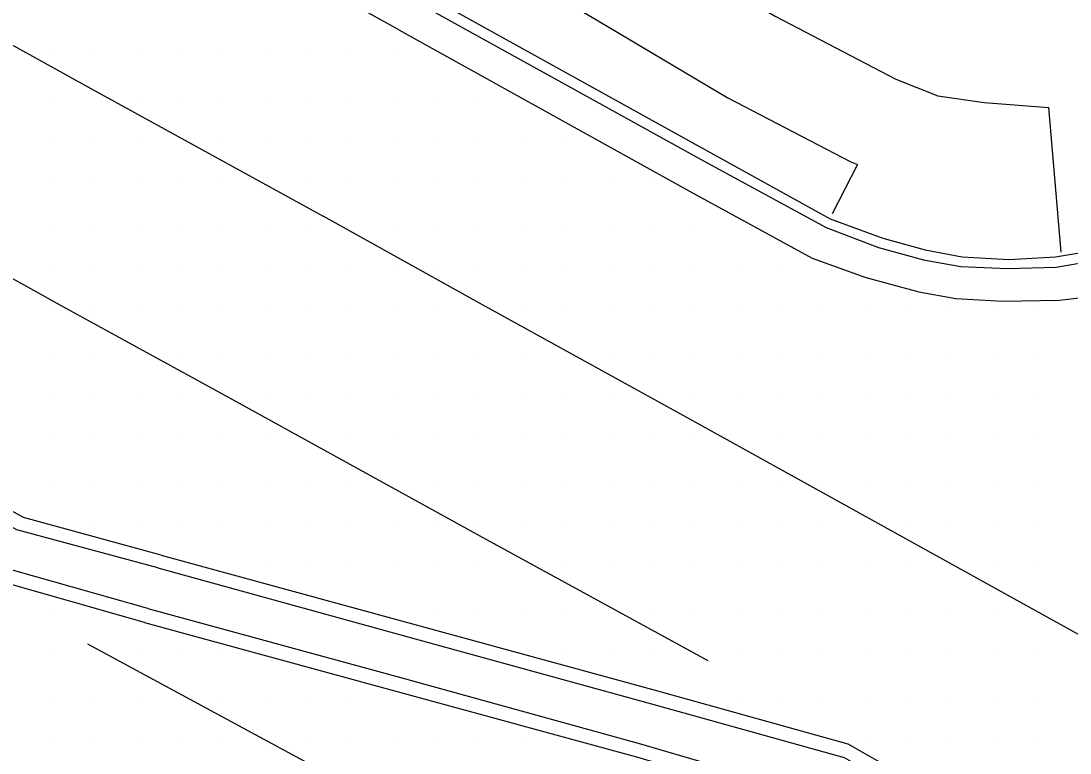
# Model space of a CAD drawing. Extents: x 1762120 to 1766775, y 709485 to 712965.
# Drawn here: x 1765861.9 to 1765923.2, y 710240.4 to 710283.2 of the extents above; entities that cross this region are included whole.
import ezdxf

# ---------------------------------------------------------------- set-up
doc = ezdxf.new("R2010")
doc.units = 0
for name, color, linetype in [('Exist DTM Drainline', 7, 'Continuous'), ('Exist DTM Scan Elevation Point', 7, 'Continuous'), ('Exist Roads Concrete Median Barrier', 7, 'Continuous'), ('Exist Roads Curbs', 7, 'Continuous'), ('Exist Roads EOP', 7, 'Continuous'), ('Exist Roads EOT', 7, 'Continuous'), ('PH Exist DTM Breakline', 7, 'Continuous')]:
    doc.layers.add(name, color=color, linetype=linetype)

msp = doc.modelspace()

# ---------------------------------------------------------------- linework, layer by layer
at = {"layer": 'Exist DTM Drainline'}
msp.add_lwpolyline([(1765884.901, 710284.39), (1765887.086, 710283.18), (1765901.808, 710275.045), (1765908.976, 710271.133), (1765912.032, 710269.967), (1765914.668, 710269.257), (1765916.836, 710268.871), (1765919.562, 710268.743), (1765922.424, 710268.827), (1765924.894, 710269.244), (1765929.602, 710270.239), (1765933.309, 710271.796), (1765935.572, 710273.033), (1765938.823, 710275.369), (1765940.608, 710277.026), (1765941.247, 710277.796)], dxfattribs=at)
at = {"layer": 'Exist DTM Scan Elevation Point'}
for p, q in [((1765863.75, 710281.25), (1765863.75, 710281.25)), ((1765866.25, 710281.25), (1765866.25, 710281.25)), ((1765868.75, 710281.25), (1765868.75, 710281.25)), ((1765871.25, 710281.25), (1765871.25, 710281.25)), ((1765873.75, 710281.25), (1765873.75, 710281.25)), ((1765876.25, 710281.25), (1765876.25, 710281.25)), ((1765878.75, 710281.25), (1765878.75, 710281.25)), ((1765881.25, 710281.25), (1765881.25, 710281.25)), ((1765883.75, 710281.25), (1765883.75, 710281.25)), ((1765863.75, 710278.75), (1765863.75, 710278.75)), ((1765868.75, 710278.75), (1765868.75, 710278.75)), ((1765871.25, 710278.75), (1765871.25, 710278.75)), ((1765873.75, 710278.75), (1765873.75, 710278.75)), ((1765876.25, 710278.75), (1765876.25, 710278.75)), ((1765878.75, 710278.75), (1765878.75, 710278.75)), ((1765881.25, 710278.75), (1765881.25, 710278.75)), ((1765883.75, 710278.75), (1765883.75, 710278.75)), ((1765886.25, 710278.75), (1765886.25, 710278.75)), ((1765888.75, 710278.75), (1765888.75, 710278.75)), ((1765863.75, 710276.25), (1765863.75, 710276.25)), ((1765866.25, 710276.25), (1765866.25, 710276.25)), ((1765868.75, 710276.25), (1765868.75, 710276.25)), ((1765873.75, 710276.25), (1765873.75, 710276.25)), ((1765876.25, 710276.25), (1765876.25, 710276.25)), ((1765878.75, 710276.25), (1765878.75, 710276.25)), ((1765881.25, 710276.25), (1765881.25, 710276.25)), ((1765883.75, 710276.25), (1765883.75, 710276.25)), ((1765886.25, 710276.25), (1765886.25, 710276.25)), ((1765888.75, 710276.25), (1765888.75, 710276.25)), ((1765891.25, 710276.25), (1765891.25, 710276.25)), ((1765893.75, 710276.25), (1765893.75, 710276.25)), ((1765863.75, 710273.75), (1765863.75, 710273.75)), ((1765866.25, 710273.75), (1765866.25, 710273.75)), ((1765868.75, 710273.75), (1765868.75, 710273.75)), ((1765871.25, 710273.75), (1765871.25, 710273.75)), ((1765873.75, 710273.75), (1765873.75, 710273.75)), ((1765878.75, 710273.75), (1765878.75, 710273.75)), ((1765881.25, 710273.75), (1765881.25, 710273.75)), ((1765883.75, 710273.75), (1765883.75, 710273.75)), ((1765886.25, 710273.75), (1765886.25, 710273.75)), ((1765888.75, 710273.75), (1765888.75, 710273.75)), ((1765891.25, 710273.75), (1765891.25, 710273.75)), ((1765893.75, 710273.75), (1765893.75, 710273.75)), ((1765896.25, 710273.75), (1765896.25, 710273.75)), ((1765898.75, 710273.75), (1765898.75, 710273.75)), ((1765863.75, 710271.25), (1765863.75, 710271.25)), ((1765866.25, 710271.25), (1765866.25, 710271.25)), ((1765868.75, 710271.25), (1765868.75, 710271.25)), ((1765871.25, 710271.25), (1765871.25, 710271.25)), ((1765873.75, 710271.25), (1765873.75, 710271.25)), ((1765876.25, 710271.25), (1765876.25, 710271.25)), ((1765878.75, 710271.25), (1765878.75, 710271.25)), ((1765883.75, 710271.25), (1765883.75, 710271.25)), ((1765886.25, 710271.25), (1765886.25, 710271.25)), ((1765888.75, 710271.25), (1765888.75, 710271.25)), ((1765891.25, 710271.25), (1765891.25, 710271.25)), ((1765893.75, 710271.25), (1765893.75, 710271.25)), ((1765896.25, 710271.25), (1765896.25, 710271.25)), ((1765898.75, 710271.25), (1765898.75, 710271.25)), ((1765901.25, 710271.25), (1765901.25, 710271.25)), ((1765863.75, 710268.75), (1765863.75, 710268.75)), ((1765866.25, 710268.75), (1765866.25, 710268.75)), ((1765868.75, 710268.75), (1765868.75, 710268.75)), ((1765871.25, 710268.75), (1765871.25, 710268.75)), ((1765873.75, 710268.75), (1765873.75, 710268.75)), ((1765876.25, 710268.75), (1765876.25, 710268.75)), ((1765878.75, 710268.75), (1765878.75, 710268.75)), ((1765881.25, 710268.75), (1765881.25, 710268.75)), ((1765883.75, 710268.75), (1765883.75, 710268.75)), ((1765886.25, 710268.75), (1765886.25, 710268.75)), ((1765888.75, 710268.75), (1765888.75, 710268.75)), ((1765891.25, 710268.75), (1765891.25, 710268.75)), ((1765893.75, 710268.75), (1765893.75, 710268.75)), ((1765896.25, 710268.75), (1765896.25, 710268.75)), ((1765898.75, 710268.75), (1765898.75, 710268.75)), ((1765901.25, 710268.75), (1765901.25, 710268.75)), ((1765903.75, 710268.75), (1765903.75, 710268.75)), ((1765906.25, 710268.75), (1765906.25, 710268.75)), ((1765863.75, 710266.25), (1765863.75, 710266.25)), ((1765866.25, 710266.25), (1765866.25, 710266.25)), ((1765868.75, 710266.25), (1765868.75, 710266.25)), ((1765871.25, 710266.25), (1765871.25, 710266.25)), ((1765873.75, 710266.25), (1765873.75, 710266.25)), ((1765876.25, 710266.25), (1765876.25, 710266.25)), ((1765878.75, 710266.25), (1765878.75, 710266.25)), ((1765881.25, 710266.25), (1765881.25, 710266.25)), ((1765883.75, 710266.25), (1765883.75, 710266.25)), ((1765886.25, 710266.25), (1765886.25, 710266.25)), ((1765891.25, 710266.25), (1765891.25, 710266.25)), ((1765893.75, 710266.25), (1765893.75, 710266.25)), ((1765896.25, 710266.25), (1765896.25, 710266.25)), ((1765898.75, 710266.25), (1765898.75, 710266.25)), ((1765901.25, 710266.25), (1765901.25, 710266.25)), ((1765903.75, 710266.25), (1765903.75, 710266.25)), ((1765906.25, 710266.25), (1765906.25, 710266.25)), ((1765908.75, 710266.25), (1765908.75, 710266.25)), ((1765911.25, 710266.25), (1765911.25, 710266.25)), ((1765913.75, 710266.25), (1765913.75, 710266.25)), ((1765916.25, 710266.25), (1765916.25, 710266.25)), ((1765918.75, 710266.25), (1765918.75, 710266.25)), ((1765921.25, 710266.25), (1765921.25, 710266.25)), ((1765863.75, 710263.75), (1765863.75, 710263.75)), ((1765866.25, 710263.75), (1765866.25, 710263.75)), ((1765871.25, 710263.75), (1765871.25, 710263.75)), ((1765873.75, 710263.75), (1765873.75, 710263.75)), ((1765876.25, 710263.75), (1765876.25, 710263.75)), ((1765878.75, 710263.75), (1765878.75, 710263.75)), ((1765881.25, 710263.75), (1765881.25, 710263.75)), ((1765883.75, 710263.75), (1765883.75, 710263.75)), ((1765886.25, 710263.75), (1765886.25, 710263.75)), ((1765888.75, 710263.75), (1765888.75, 710263.75)), ((1765891.25, 710263.75), (1765891.25, 710263.75)), ((1765896.25, 710263.75), (1765896.25, 710263.75)), ((1765898.75, 710263.75), (1765898.75, 710263.75)), ((1765901.25, 710263.75), (1765901.25, 710263.75)), ((1765903.75, 710263.75), (1765903.75, 710263.75)), ((1765906.25, 710263.75), (1765906.25, 710263.75)), ((1765908.75, 710263.75), (1765908.75, 710263.75)), ((1765911.25, 710263.75), (1765911.25, 710263.75)), ((1765913.75, 710263.75), (1765913.75, 710263.75)), ((1765916.25, 710263.75), (1765916.25, 710263.75)), ((1765918.75, 710263.75), (1765918.75, 710263.75)), ((1765921.25, 710263.75), (1765921.25, 710263.75)), ((1765863.75, 710261.25), (1765863.75, 710261.25)), ((1765866.25, 710261.25), (1765866.25, 710261.25)), ((1765868.75, 710261.25), (1765868.75, 710261.25)), ((1765871.25, 710261.25), (1765871.25, 710261.25)), ((1765876.25, 710261.25), (1765876.25, 710261.25)), ((1765878.75, 710261.25), (1765878.75, 710261.25)), ((1765881.25, 710261.25), (1765881.25, 710261.25)), ((1765883.75, 710261.25), (1765883.75, 710261.25)), ((1765886.25, 710261.25), (1765886.25, 710261.25)), ((1765888.75, 710261.25), (1765888.75, 710261.25)), ((1765891.25, 710261.25), (1765891.25, 710261.25)), ((1765893.75, 710261.25), (1765893.75, 710261.25)), ((1765896.25, 710261.25), (1765896.25, 710261.25)), ((1765901.25, 710261.25), (1765901.25, 710261.25)), ((1765903.75, 710261.25), (1765903.75, 710261.25)), ((1765906.25, 710261.25), (1765906.25, 710261.25)), ((1765908.75, 710261.25), (1765908.75, 710261.25)), ((1765911.25, 710261.25), (1765911.25, 710261.25)), ((1765913.75, 710261.25), (1765913.75, 710261.25)), ((1765916.25, 710261.25), (1765916.25, 710261.25)), ((1765918.75, 710261.25), (1765918.75, 710261.25)), ((1765921.25, 710261.25), (1765921.25, 710261.25)), ((1765863.75, 710258.75), (1765863.75, 710258.75)), ((1765866.25, 710258.75), (1765866.25, 710258.75)), ((1765868.75, 710258.75), (1765868.75, 710258.75)), ((1765871.25, 710258.75), (1765871.25, 710258.75)), ((1765873.75, 710258.75), (1765873.75, 710258.75)), ((1765876.25, 710258.75), (1765876.25, 710258.75)), ((1765881.25, 710258.75), (1765881.25, 710258.75)), ((1765883.75, 710258.75), (1765883.75, 710258.75)), ((1765886.25, 710258.75), (1765886.25, 710258.75)), ((1765888.75, 710258.75), (1765888.75, 710258.75)), ((1765891.25, 710258.75), (1765891.25, 710258.75)), ((1765893.75, 710258.75), (1765893.75, 710258.75)), ((1765896.25, 710258.75), (1765896.25, 710258.75)), ((1765898.75, 710258.75), (1765898.75, 710258.75)), ((1765901.25, 710258.75), (1765901.25, 710258.75)), ((1765906.25, 710258.75), (1765906.25, 710258.75)), ((1765908.75, 710258.75), (1765908.75, 710258.75)), ((1765911.25, 710258.75), (1765911.25, 710258.75)), ((1765913.75, 710258.75), (1765913.75, 710258.75)), ((1765916.25, 710258.75), (1765916.25, 710258.75)), ((1765918.75, 710258.75), (1765918.75, 710258.75)), ((1765921.25, 710258.75), (1765921.25, 710258.75)), ((1765863.75, 710256.25), (1765863.75, 710256.25)), ((1765866.25, 710256.25), (1765866.25, 710256.25)), ((1765868.75, 710256.25), (1765868.75, 710256.25)), ((1765871.25, 710256.25), (1765871.25, 710256.25)), ((1765873.75, 710256.25), (1765873.75, 710256.25)), ((1765876.25, 710256.25), (1765876.25, 710256.25)), ((1765878.75, 710256.25), (1765878.75, 710256.25)), ((1765881.25, 710256.25), (1765881.25, 710256.25)), ((1765886.25, 710256.25), (1765886.25, 710256.25)), ((1765888.75, 710256.25), (1765888.75, 710256.25)), ((1765891.25, 710256.25), (1765891.25, 710256.25)), ((1765893.75, 710256.25), (1765893.75, 710256.25)), ((1765896.25, 710256.25), (1765896.25, 710256.25)), ((1765898.75, 710256.25), (1765898.75, 710256.25)), ((1765901.25, 710256.25), (1765901.25, 710256.25)), ((1765903.75, 710256.25), (1765903.75, 710256.25)), ((1765906.25, 710256.25), (1765906.25, 710256.25)), ((1765908.75, 710256.25), (1765908.75, 710256.25)), ((1765911.25, 710256.25), (1765911.25, 710256.25)), ((1765913.75, 710256.25), (1765913.75, 710256.25)), ((1765916.251, 710256.252), (1765916.251, 710256.252)), ((1765918.75, 710256.25), (1765918.75, 710256.25)), ((1765921.25, 710256.25), (1765921.25, 710256.25)), ((1765866.25, 710253.75), (1765866.25, 710253.75)), ((1765868.75, 710253.75), (1765868.75, 710253.75)), ((1765871.25, 710253.75), (1765871.25, 710253.75)), ((1765873.75, 710253.75), (1765873.75, 710253.75)), ((1765876.25, 710253.75), (1765876.25, 710253.75)), ((1765878.75, 710253.75), (1765878.75, 710253.75)), ((1765881.25, 710253.75), (1765881.25, 710253.75)), ((1765883.75, 710253.75), (1765883.75, 710253.75)), ((1765886.25, 710253.75), (1765886.25, 710253.75)), ((1765888.75, 710253.75), (1765888.75, 710253.75)), ((1765891.25, 710253.75), (1765891.25, 710253.75)), ((1765893.75, 710253.75), (1765893.75, 710253.75)), ((1765896.25, 710253.75), (1765896.25, 710253.75)), ((1765898.75, 710253.75), (1765898.75, 710253.75)), ((1765901.25, 710253.75), (1765901.25, 710253.75)), ((1765903.75, 710253.75), (1765903.75, 710253.75)), ((1765906.25, 710253.75), (1765906.25, 710253.75)), ((1765908.75, 710253.75), (1765908.75, 710253.75)), ((1765913.75, 710253.75), (1765913.75, 710253.75)), ((1765916.25, 710253.75), (1765916.25, 710253.75)), ((1765918.75, 710253.75), (1765918.75, 710253.75)), ((1765921.25, 710253.75), (1765921.25, 710253.75)), ((1765876.25, 710251.25), (1765876.25, 710251.25)), ((1765878.75, 710251.25), (1765878.75, 710251.25)), ((1765881.25, 710251.25), (1765881.25, 710251.25)), ((1765883.75, 710251.25), (1765883.75, 710251.25)), ((1765886.25, 710251.25), (1765886.25, 710251.25)), ((1765888.75, 710251.25), (1765888.75, 710251.25)), ((1765893.75, 710251.25), (1765893.75, 710251.25)), ((1765896.25, 710251.25), (1765896.25, 710251.25)), ((1765898.75, 710251.25), (1765898.75, 710251.25)), ((1765901.25, 710251.25), (1765901.25, 710251.25)), ((1765903.75, 710251.25), (1765903.75, 710251.25)), ((1765906.25, 710251.25), (1765906.25, 710251.25)), ((1765908.75, 710251.25), (1765908.75, 710251.25)), ((1765911.25, 710251.25), (1765911.25, 710251.25)), ((1765913.75, 710251.25), (1765913.75, 710251.25)), ((1765918.75, 710251.25), (1765918.75, 710251.25)), ((1765921.25, 710251.25), (1765921.25, 710251.25)), ((1765863.75, 710248.75), (1765863.75, 710248.75)), ((1765886.25, 710248.75), (1765886.25, 710248.75)), ((1765888.75, 710248.75), (1765888.75, 710248.75)), ((1765891.25, 710248.75), (1765891.25, 710248.75)), ((1765893.75, 710248.75), (1765893.75, 710248.75)), ((1765898.75, 710248.75), (1765898.75, 710248.75)), ((1765901.25, 710248.75), (1765901.25, 710248.75)), ((1765903.75, 710248.75), (1765903.75, 710248.75)), ((1765906.25, 710248.75), (1765906.25, 710248.75)), ((1765908.75, 710248.75), (1765908.75, 710248.75)), ((1765911.25, 710248.75), (1765911.25, 710248.75)), ((1765913.75, 710248.75), (1765913.75, 710248.75)), ((1765916.25, 710248.75), (1765916.25, 710248.75)), ((1765918.75, 710248.75), (1765918.75, 710248.75)), ((1765863.75, 710246.25), (1765863.75, 710246.25)), ((1765868.75, 710246.25), (1765868.75, 710246.25)), ((1765871.25, 710246.25), (1765871.25, 710246.25)), ((1765873.75, 710246.25), (1765873.75, 710246.25)), ((1765893.75, 710246.25), (1765893.75, 710246.25)), ((1765896.25, 710246.25), (1765896.25, 710246.25)), ((1765898.75, 710246.25), (1765898.75, 710246.25)), ((1765903.75, 710246.25), (1765903.75, 710246.25)), ((1765906.25, 710246.25), (1765906.25, 710246.25)), ((1765908.75, 710246.25), (1765908.75, 710246.25)), ((1765911.25, 710246.25), (1765911.25, 710246.25)), ((1765913.75, 710246.25), (1765913.75, 710246.25)), ((1765916.25, 710246.25), (1765916.25, 710246.25)), ((1765918.75, 710246.25), (1765918.75, 710246.25)), ((1765921.25, 710246.25), (1765921.25, 710246.25)), ((1765863.75, 710243.75), (1765863.75, 710243.75)), ((1765866.25, 710243.75), (1765866.25, 710243.75)), ((1765868.75, 710243.75), (1765868.75, 710243.75)), ((1765873.75, 710243.75), (1765873.75, 710243.75)), ((1765876.25, 710243.75), (1765876.25, 710243.75)), ((1765878.75, 710243.75), (1765878.75, 710243.75)), ((1765881.25, 710243.75), (1765881.25, 710243.75)), ((1765903.75, 710243.75), (1765903.75, 710243.75)), ((1765906.25, 710243.75), (1765906.25, 710243.75)), ((1765908.75, 710243.75), (1765908.75, 710243.75)), ((1765911.25, 710243.75), (1765911.25, 710243.75)), ((1765913.75, 710243.75), (1765913.75, 710243.75)), ((1765916.25, 710243.75), (1765916.25, 710243.75)), ((1765918.75, 710243.75), (1765918.75, 710243.75)), ((1765921.25, 710243.75), (1765921.25, 710243.75)), ((1765863.75, 710241.25), (1765863.75, 710241.25)), ((1765866.25, 710241.25), (1765866.25, 710241.25)), ((1765868.75, 710241.25), (1765868.75, 710241.25)), ((1765871.25, 710241.25), (1765871.25, 710241.25)), ((1765873.75, 710241.25), (1765873.75, 710241.25)), ((1765878.75, 710241.25), (1765878.75, 710241.25)), ((1765881.25, 710241.25), (1765881.25, 710241.25)), ((1765883.75, 710241.25), (1765883.75, 710241.25)), ((1765886.25, 710241.25), (1765886.25, 710241.25)), ((1765888.75, 710241.25), (1765888.75, 710241.25)), ((1765891.25, 710241.25), (1765891.25, 710241.25)), ((1765911.25, 710241.25), (1765911.25, 710241.25)), ((1765913.75, 710241.25), (1765913.75, 710241.25)), ((1765916.25, 710241.25), (1765916.25, 710241.25)), ((1765918.75, 710241.25), (1765918.75, 710241.25)), ((1765921.25, 710241.25), (1765921.25, 710241.25))]:
    msp.add_line(p, q, dxfattribs=at)
at = {"layer": 'Exist Roads Concrete Median Barrier'}
for points in [[(1765869.936, 710251.253), (1765861.686, 710253.475), (1765848.542, 710260.702), (1765835.416, 710267.963), (1765819.32, 710276.903)], [(1765869.349, 710248.879), (1765860.521, 710251.371), (1765847.408, 710258.655), (1765834.283, 710265.916), (1765818.161, 710274.811)], [(1765869.936, 710251.253), (1765884.401, 710247.264), (1765898.777, 710243.321), (1765910.023, 710240.188), (1765910.992, 710239.631), (1765914.623, 710237.544), (1765917.833, 710235.698), (1765923.384, 710232.548), (1765936.417, 710225.121), (1765952.863, 710215.853)], [(1765869.349, 710248.879), (1765883.824, 710244.927), (1765898.119, 710240.986), (1765909.894, 710237.528)]]:
    msp.add_lwpolyline(points, dxfattribs=at)
at = {"layer": 'Exist Roads Curbs'}
msp.add_lwpolyline([(1765885.193, 710284.941), (1765887.401, 710283.714), (1765902.066, 710275.602), (1765909.218, 710271.656), (1765912.288, 710270.52), (1765914.755, 710269.836), (1765916.918, 710269.422), (1765919.645, 710269.281), (1765922.371, 710269.42), (1765924.84, 710269.847), (1765929.421, 710270.84), (1765933.112, 710272.447), (1765935.204, 710273.59), (1765938.483, 710275.883), (1765940.14, 710277.397), (1765940.695, 710278.076)], dxfattribs=at)
at = {"layer": 'Exist Roads EOP'}
for points in [[(1765884.009, 710282.694), (1765870.894, 710289.981), (1765859.106, 710296.506), (1765851.16, 710301.013), (1765849.202, 710302.388), (1765846.12, 710304.994), (1765844.231, 710306.786), (1765842.572, 710308.855), (1765841.2, 710311.144), (1765839.862, 710313.975), (1765838.703, 710317.855), (1765838.36, 710319.331), (1765837.984, 710323.314), (1765837.952, 710325.375)], [(1765884.009, 710282.694), (1765886.117, 710281.531), (1765900.99, 710273.271), (1765908.158, 710269.358), (1765911.24, 710268.248), (1765914.395, 710267.384), (1765916.561, 710266.992), (1765919.284, 710266.845), (1765922.608, 710266.901), (1765925.09, 710267.197), (1765930.203, 710268.272), (1765933.874, 710269.946), (1765936.591, 710271.427), (1765939.894, 710273.683), (1765942.104, 710275.726), (1765943.004, 710276.853)], [(1765869.144, 710248.056), (1765860.114, 710250.632), (1765846.978, 710257.875), (1765833.852, 710265.136), (1765817.731, 710274.03), (1765817.089, 710274.587), (1765816.749, 710275.319), (1765816.691, 710276.091), (1765816.958, 710276.86), (1765817.493, 710277.442), (1765818.162, 710277.74), (1765818.97, 710277.825), (1765819.696, 710277.581)], [(1765870.119, 710252), (1765862.087, 710254.198), (1765848.966, 710261.466), (1765835.84, 710268.727), (1765819.696, 710277.581)], [(1765870.119, 710252), (1765884.593, 710248.047), (1765898.995, 710244.103), (1765910.244, 710240.98), (1765918.248, 710236.414), (1765923.796, 710233.26), (1765936.825, 710225.825), (1765953.228, 710216.484)], [(1765869.144, 710248.056), (1765883.619, 710244.104), (1765897.899, 710240.21), (1765909.099, 710236.915), (1765910.199, 710236.277), (1765916.17, 710232.814), (1765921.777, 710229.761), (1765934.794, 710222.306), (1765951.251, 710213.058), (1765951.924, 710212.826), (1765952.575, 710212.837), (1765953.316, 710213.135), (1765953.904, 710213.738), (1765954.165, 710214.434), (1765954.175, 710215.251), (1765953.829, 710215.946), (1765953.228, 710216.484)]]:
    msp.add_lwpolyline(points, dxfattribs=at)
at = {"layer": 'Exist Roads EOT'}
for points in [[(1765827.373, 710300.656), (1765837.551, 710295.027), (1765866.006, 710279.253), (1765879.591, 710271.811)], [(1765825.126, 710288.198), (1765831.918, 710284.53), (1765842.1, 710278.887), (1765854.032, 710272.27), (1765864.376, 710266.529)], [(1766116.924, 710138.167), (1766107.798, 710143.366), (1766081.547, 710158.198), (1766073.023, 710163.075), (1766038.696, 710182.486), (1766004.474, 710201.768), (1765969.548, 710221.544), (1765934.377, 710241.466), (1765900.84, 710260.049), (1765888.9, 710266.628), (1765879.591, 710271.811)], [(1765864.376, 710266.529), (1765874.117, 710261.187), (1765889.121, 710252.922), (1765902.058, 710245.845)], [(1765865.816, 710246.822), (1765880.396, 710238.926), (1765893.801, 710231.585), (1765904.537, 710225.442), (1765921.93, 710215.688), (1765949.65, 710199.952), (1765974.936, 710185.589), (1766003.454, 710169.389), (1766018.818, 710160.747), (1766053.428, 710141.183), (1766063.536, 710135.357), (1766079.705, 710126.204), (1766114.763, 710106.422), (1766126.988, 710099.493)]]:
    msp.add_lwpolyline(points, dxfattribs=at)
at = {"layer": 'PH Exist DTM Breakline'}
msp.add_line((1765922.698, 710269.695), (1765921.986, 710278.144), dxfattribs=at)
for points in [[(1765878.91, 710299.251), (1765884.163, 710296.328), (1765888.659, 710293.701), (1765897.911, 710288.283), (1765905.993, 710283.488), (1765913.05, 710279.806)], [(1765876.155, 710294.49), (1765881.358, 710291.595), (1765885.802, 710288.999), (1765895.039, 710283.59), (1765903.236, 710278.727), (1765910.425, 710274.975)], [(1765913.05, 710279.806), (1765915.495, 710278.84), (1765918.217, 710278.437), (1765921.986, 710278.144)], [(1765910.425, 710274.975), (1765910.813, 710274.823), (1765909.326, 710271.946)]]:
    msp.add_lwpolyline(points, dxfattribs=at)

doc.saveas('drawing.dxf')
